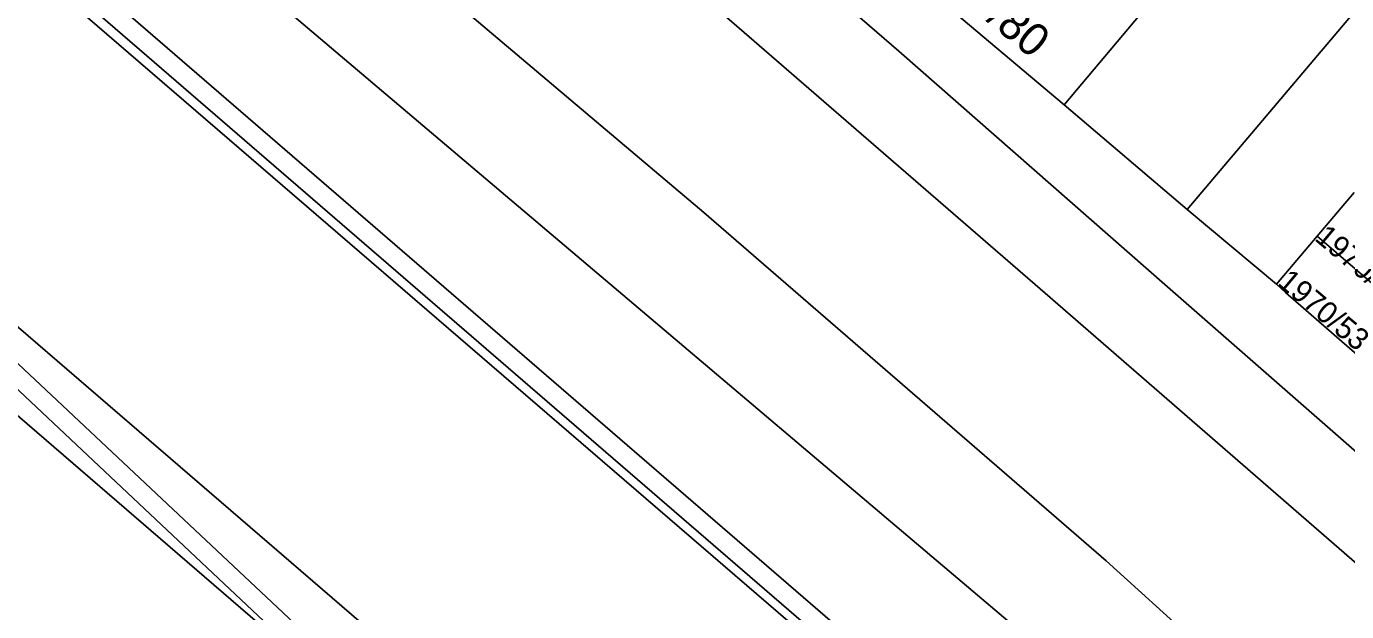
# Model space of a CAD drawing. Extents: x -756746 to -753363, y -1166406 to -1161727.
# Drawn here: x -755409.1 to -755340.4, y -1164823.5 to -1164793 of the extents above; entities that cross this region are included whole.
import ezdxf

# ---------------------------------------------------------------- set-up
doc = ezdxf.new("R2010")
doc.units = 0
for name, color, linetype in [('Hranice parcel', 7, 'Continuous'), ('Parcelní čísla', 7, 'Continuous'), ('Poz předměty', 7, 'Continuous'), ('Věcná břemena k části', 7, 'Continuous')]:
    doc.layers.add(name, color=color, linetype=linetype)

msp = doc.modelspace()

# ---------------------------------------------------------------- linework, layer by layer
at = {"layer": 'Hranice parcel'}
for p, q in [((-755378.52, -1164835.43), (-755522.03, -1164711.87)), ((-755325.57, -1164861.81), (-755457.87, -1164747.83)), ((-755348.7, -1164802.55), (-755317.62, -1164765.8)), ((-755355.1, -1164797.09), (-755364.26, -1164789.38)), ((-755351.14, -1164792.39), (-755355.1, -1164797.09)), ((-755355.1, -1164797.09), (-755348.7, -1164802.55)), ((-755341.92, -1164803.93), (-755340, -1164801.66)), ((-755348.7, -1164802.55), (-755344.04, -1164806.44)), ((-755344.04, -1164806.44), (-755341.92, -1164803.93)), ((-755337.3, -1164807.94), (-755341.92, -1164803.93))]:
    msp.add_line(p, q, dxfattribs=at)
for points in [[(-755486.57, -1164696.51), (-755459.18, -1164719.86), (-755377.98, -1164787.94), (-755356.1, -1164806.9), (-755324.82, -1164834.07), (-755320.55, -1164838.06)], [(-755316.07, -1164862.73), (-755345.58, -1164834.53), (-755483.56, -1164717.68)], [(-755398.38, -1164833.99), (-755460.54, -1164780.36), (-755455.09, -1164774.04), (-755392.94, -1164827.65), (-755398.38, -1164833.99)], [(-755318, -1164834.78), (-755320.5, -1164832.45), (-755335, -1164819.45), (-755349.73, -1164806.57), (-755363.72, -1164794.31), (-755375.05, -1164784.49), (-755372.97, -1164781.91)], [(-755344.04, -1164806.44), (-755343.58, -1164806.87), (-755339.44, -1164810.46)]]:
    msp.add_lwpolyline(points, dxfattribs=at)
at = {"layer": 'Poz předměty'}
for p, q in [((-755373.87, -1164802.7), (-755394.49, -1164785.27)), ((-755352.92, -1164820.84), (-755373.87, -1164802.7)), ((-755329.81, -1164841.77), (-755352.92, -1164820.84))]:
    msp.add_line(p, q, dxfattribs=at)
at = {"layer": 'Věcná břemena k části'}
for points in [[(-755650.18, -1164588), (-755650.86, -1164588.73), (-755647.76, -1164591.66), (-755644.04, -1164595.19), (-755635.73, -1164603.05), (-755632.47, -1164604.8), (-755617.82, -1164618.4), (-755583.77, -1164647.73), (-755568.2, -1164661.62), (-755548.22, -1164678.39), (-755544.38, -1164674.16), (-755530.77, -1164685.02), (-755422.6, -1164777.52), (-755355.32, -1164835.61)], [(-755354.68, -1164834.83), (-755421.94, -1164776.76), (-755530.27, -1164684.07), (-755544.5, -1164672.8), (-755544.7, -1164673.02), (-755548.32, -1164677.01), (-755567.54, -1164660.86), (-755583.11, -1164646.97), (-755617.16, -1164617.66), (-755631.89, -1164603.98), (-755635.13, -1164602.23), (-755642.91, -1164594.87), (-755647.02, -1164590.98), (-755650.18, -1164588)], [(-755393.48, -1164825.7), (-755412.73, -1164807.63), (-755423.98, -1164797.97), (-755439.72, -1164784.93), (-755438.57, -1164783.72), (-755436.6, -1164781.65), (-755435.56, -1164778.63), (-755435.74, -1164777.27), (-755459.78, -1164757.44), (-755478.74, -1164740.58), (-755492.77, -1164729.4), (-755512.18, -1164711.7), (-755513.47, -1164709.9), (-755534.61, -1164692.69), (-755552.02, -1164676.28), (-755606.43, -1164628.52), (-755612.89, -1164622.49), (-755615.85, -1164618.38), (-755625.2, -1164610.1), (-755631.53, -1164603.76)], [(-755413.38, -1164808.38), (-755394.12, -1164826.48)]]:
    msp.add_lwpolyline(points, dxfattribs=at)

# ---------------------------------------------------------------- texts
at = {"layer": 'Parcelní čísla'}
for s, height, p in [('1970/80', 1.7, (-755363.067, -1164789.456)), ('1970/54', 1.139, (-755342.115, -1164804.116)), ('1970/53', 1.139, (-755344.045, -1164806.436))]:
    msp.add_text(s, height=height, rotation=320, dxfattribs=at).set_placement(p)

doc.saveas('drawing.dxf')
